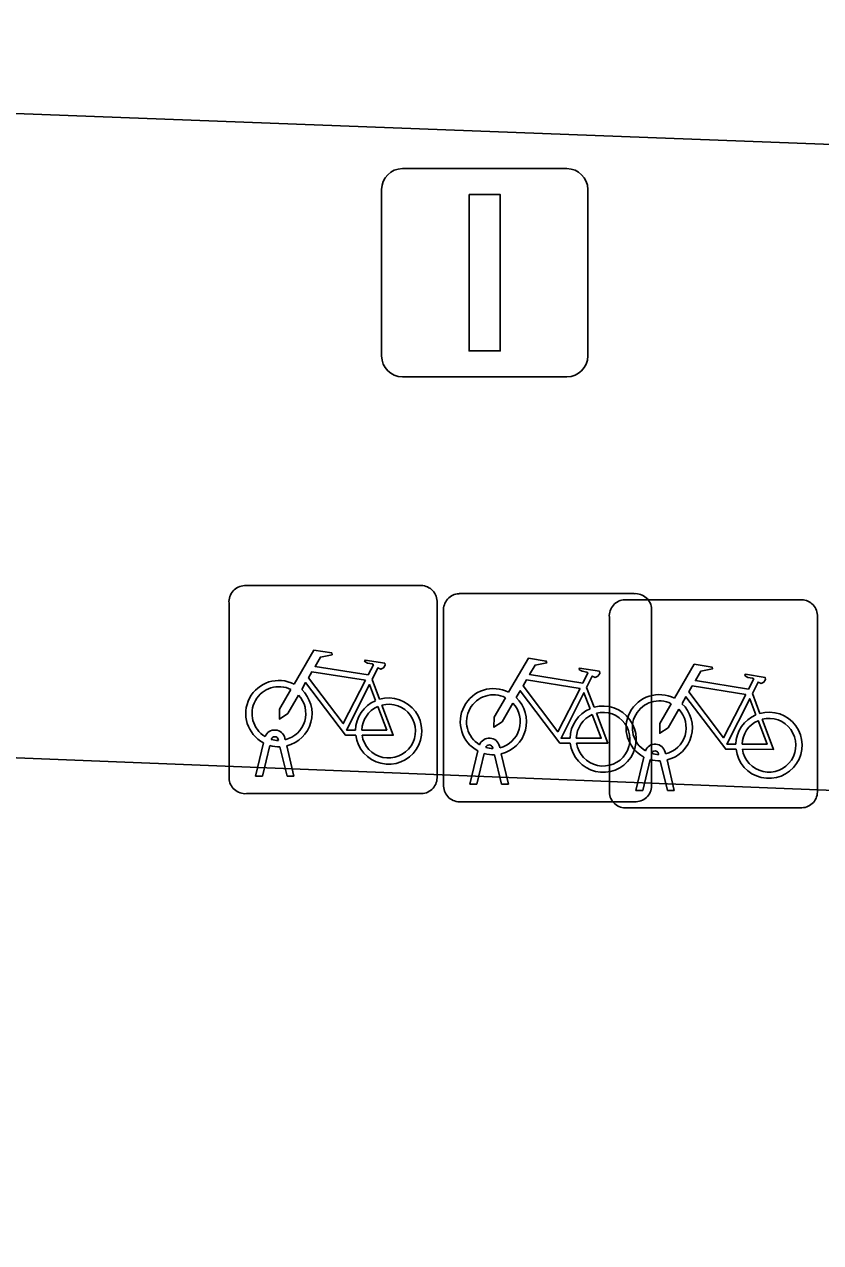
# Model space of a CAD drawing. Extents: x 160732 to 162107, y 387428 to 388479.
# Drawn here: x 161402.27 to 161406.1, y 387800.09 to 387805.94 of the extents above; entities that cross this region are included whole.
import ezdxf

# ---------------------------------------------------------------- set-up
doc = ezdxf.new("R2010")
doc.units = 0
for name, color, linetype in [('IMGEO_Fietsenrek', 7, 'Continuous'), ('IMGEO_Lichtmast', 7, 'Continuous'), ('IMGEO_Pand', 7, 'Continuous'), ('IMGEO_Rijbaan_lokaal_open', 7, 'Continuous'), ('IMGEO_Voetpad_open', 7, 'Continuous')]:
    doc.layers.add(name, color=color, linetype=linetype)

msp = doc.modelspace()

# ---------------------------------------------------------------- linework, layer by layer
at = {"layer": 'IMGEO_Fietsenrek'}
for p, q in [((161403.3299, 387803.2485), (161404.1708, 387803.2485)), ((161404.1708, 387803.2485), (161403.3299, 387803.2485)), ((161404.3599, 387803.2095), (161405.2008, 387803.2095)), ((161405.2008, 387803.2095), (161404.3599, 387803.2095)), ((161403.2555, 387802.3239), (161403.2555, 387803.1648)), ((161403.2555, 387803.1648), (161403.2555, 387802.3239)), ((161404.2545, 387803.1741), (161404.2545, 387802.3332)), ((161404.2545, 387802.3332), (161404.2545, 387803.1741)), ((161405.1559, 387803.1805), (161405.9968, 387803.1805)), ((161405.9968, 387803.1805), (161405.1559, 387803.1805)), ((161404.2855, 387802.2849), (161404.2855, 387803.1258)), ((161404.2855, 387803.1258), (161404.2855, 387802.2849)), ((161405.0815, 387802.2559), (161405.0815, 387803.0968)), ((161405.0815, 387803.0968), (161405.0815, 387802.2559)), ((161405.2845, 387803.1351), (161405.2845, 387802.2942)), ((161405.2845, 387802.2942), (161405.2845, 387803.1351)), ((161406.0805, 387803.1061), (161406.0805, 387802.2652)), ((161406.0805, 387802.2652), (161406.0805, 387803.1061)), ((161403.9422, 387802.7982), (161403.9785, 387802.703)), ((161404.9722, 387802.7592), (161405.0085, 387802.664)), ((161405.7682, 387802.7302), (161405.8045, 387802.635)), ((161403.4929, 387802.5049), (161403.4919, 387802.5092)), ((161403.5236, 387802.5164), (161403.5254, 387802.5085)), ((161403.3825, 387802.3333), (161403.4208, 387802.4933)), ((161403.4512, 387802.4811), (161403.4159, 387802.3333)), ((161403.534, 387802.3333), (161403.5001, 387802.475)), ((161403.5324, 387802.4793), (161403.5674, 387802.3333)), ((161404.4125, 387802.2943), (161404.4508, 387802.4543)), ((161404.4812, 387802.4421), (161404.4459, 387802.2943)), ((161404.5229, 387802.4659), (161404.5219, 387802.4702)), ((161404.5536, 387802.4774), (161404.5554, 387802.4695)), ((161404.5624, 387802.4403), (161404.5974, 387802.2943)), ((161405.3189, 387802.4369), (161405.3179, 387802.4412)), ((161405.3496, 387802.4484), (161405.3514, 387802.4405)), ((161404.564, 387802.2943), (161404.5301, 387802.436)), ((161405.2085, 387802.2653), (161405.2468, 387802.4253)), ((161405.2772, 387802.4131), (161405.2419, 387802.2653)), ((161405.36, 387802.2653), (161405.3261, 387802.407)), ((161405.3584, 387802.4113), (161405.3934, 387802.2653)), ((161403.4159, 387802.3333), (161403.3825, 387802.3333)), ((161403.5674, 387802.3333), (161403.534, 387802.3333)), ((161404.4459, 387802.2943), (161404.4125, 387802.2943)), ((161404.5974, 387802.2943), (161404.564, 387802.2943)), ((161405.2419, 387802.2653), (161405.2085, 387802.2653)), ((161405.3934, 387802.2653), (161405.36, 387802.2653)), ((161404.1801, 387802.2495), (161403.3392, 387802.2495)), ((161403.3392, 387802.2495), (161404.1801, 387802.2495)), ((161405.2101, 387802.2105), (161404.3692, 387802.2105)), ((161404.3692, 387802.2105), (161405.2101, 387802.2105)), ((161406.0061, 387802.1815), (161405.1652, 387802.1815)), ((161405.1652, 387802.1815), (161406.0061, 387802.1815))]:
    msp.add_line(p, q, dxfattribs=at)
for points in [[(161403.5681, 387802.7752), (161403.6628, 387802.9387), (161403.749, 387802.9249), (161403.7507, 387802.9162), (161403.6946, 387802.9053), (161403.6684, 387802.86), (161403.9236, 387802.8192)], [(161403.9236, 387802.8192), (161403.9486, 387802.868), (161403.9435, 387802.872), (161403.9203, 387802.8757), (161403.9076, 387802.8832), (161403.9066, 387802.8863), (161403.9088, 387802.8909), (161404.0036, 387802.8758), (161404.0059, 387802.8655), (161403.9965, 387802.8531), (161403.9841, 387802.8467), (161403.9696, 387802.8529), (161403.9422, 387802.7982)], [(161404.5981, 387802.7362), (161404.6928, 387802.8997), (161404.779, 387802.8859), (161404.7807, 387802.8772), (161404.7246, 387802.8663), (161404.6984, 387802.821), (161404.9536, 387802.7802)], [(161404.9536, 387802.7802), (161404.9786, 387802.829), (161404.9735, 387802.833), (161404.9503, 387802.8367), (161404.9376, 387802.8442), (161404.9366, 387802.8473), (161404.9388, 387802.8519), (161405.0336, 387802.8368), (161405.0359, 387802.8265), (161405.0265, 387802.8141), (161405.0141, 387802.8077), (161404.9996, 387802.8139), (161404.9722, 387802.7592)], [(161405.3941, 387802.7072), (161405.4888, 387802.8707), (161405.575, 387802.8569), (161405.5767, 387802.8482), (161405.5206, 387802.8373), (161405.4944, 387802.792), (161405.7496, 387802.7512)], [(161403.9107, 387802.794), (161403.6539, 387802.835), (161403.6372, 387802.8062), (161403.8042, 387802.5859), (161403.9107, 387802.794)], [(161404.9407, 387802.755), (161404.6839, 387802.796), (161404.6672, 387802.7672), (161404.8342, 387802.5469), (161404.9407, 387802.755)], [(161405.7496, 387802.7512), (161405.7746, 387802.8), (161405.7695, 387802.804), (161405.7463, 387802.8077), (161405.7336, 387802.8152), (161405.7326, 387802.8183), (161405.7348, 387802.8229), (161405.8296, 387802.8078), (161405.8319, 387802.7975), (161405.8225, 387802.7851), (161405.8101, 387802.7787), (161405.7956, 387802.7849), (161405.7682, 387802.7302)], [(161403.5888, 387802.7227), (161403.5372, 387802.6335), (161403.4973, 387802.6075), (161403.4985, 387802.655), (161403.553, 387802.7492)], [(161403.8638, 387802.5305), (161403.8141, 387802.5306), (161403.6234, 387802.7823), (161403.6044, 387802.7495)], [(161403.9587, 387802.696), (161403.9294, 387802.7728), (161403.82, 387802.5547), (161403.8627, 387802.5546)], [(161404.8938, 387802.4915), (161404.8441, 387802.4916), (161404.6534, 387802.7433), (161404.6344, 387802.7105)], [(161404.9887, 387802.657), (161404.9594, 387802.7338), (161404.85, 387802.5157), (161404.8927, 387802.5156)], [(161405.7367, 387802.726), (161405.4799, 387802.767), (161405.4632, 387802.7382), (161405.6302, 387802.5179), (161405.7367, 387802.726)], [(161403.9892, 387802.6748), (161404.0442, 387802.5302), (161403.8941, 387802.5305)], [(161404.6188, 387802.6837), (161404.5672, 387802.5945), (161404.5273, 387802.5685), (161404.5285, 387802.616), (161404.583, 387802.7102)], [(161405.4148, 387802.6547), (161405.3632, 387802.5655), (161405.3233, 387802.5395), (161405.3245, 387802.587), (161405.379, 387802.6812)], [(161405.6898, 387802.4625), (161405.6401, 387802.4626), (161405.4494, 387802.7143), (161405.4304, 387802.6815)], [(161405.7847, 387802.628), (161405.7554, 387802.7048), (161405.646, 387802.4867), (161405.6887, 387802.4866)], [(161403.8927, 387802.5545), (161404.0126, 387802.5543), (161403.9694, 387802.6679)], [(161404.9227, 387802.5155), (161405.0426, 387802.5153), (161404.9994, 387802.6289)], [(161405.0192, 387802.6358), (161405.0742, 387802.4912), (161404.9241, 387802.4915)], [(161405.7187, 387802.4865), (161405.8386, 387802.4863), (161405.7954, 387802.5999)], [(161405.8152, 387802.6068), (161405.8702, 387802.4622), (161405.7201, 387802.4625)]]:
    msp.add_lwpolyline(points, dxfattribs=at)
for centre, radius, start, end in [((161403.3332, 387803.1706), 0.0779, 92.4484, 184.28452), ((161403.3332, 387803.1706), 0.0779, 92.4484, 184.28452), ((161404.1766, 387803.1708), 0.0779, 2.4484, 94.28452), ((161404.1766, 387803.1708), 0.0779, 2.4484, 94.28452), ((161404.3632, 387803.1316), 0.0779, 92.4484, 184.28452), ((161404.3632, 387803.1316), 0.0779, 92.4484, 184.28452), ((161405.2066, 387803.1318), 0.0779, 2.4484, 94.28452), ((161405.2066, 387803.1318), 0.0779, 2.4484, 94.28452), ((161405.1592, 387803.1026), 0.0779, 92.4484, 184.28452), ((161405.1592, 387803.1026), 0.0779, 92.4484, 184.28452), ((161406.0026, 387803.1028), 0.0779, 2.4484, 94.28452), ((161406.0026, 387803.1028), 0.0779, 2.4484, 94.28452), ((161403.4951, 387802.6339), 0.159, 62.67661, 242.13685), ((161403.4951, 387802.6339), 0.129, 63.31916, 238.90302), ((161403.4951, 387802.6339), 0.159, 283.5766, 46.60424), ((161404.5251, 387802.5949), 0.159, 62.67661, 242.13685), ((161403.4951, 387802.6339), 0.129, 283.60429, 43.43025), ((161404.0217, 387802.5499), 0.159, 113.3408, 178.32165), ((161404.0217, 387802.5499), 0.159, 187.0065, 105.77075), ((161404.0217, 387802.5499), 0.129, 188.67146, 104.58832), ((161404.5251, 387802.5949), 0.129, 63.31916, 238.90302), ((161404.5251, 387802.5949), 0.129, 283.60429, 43.43025), ((161404.5251, 387802.5949), 0.159, 283.5766, 46.60424), ((161405.3211, 387802.5659), 0.159, 62.67661, 242.13685), ((161405.3211, 387802.5659), 0.129, 63.31916, 238.90302), ((161405.3211, 387802.5659), 0.159, 283.5766, 46.60424), ((161404.0217, 387802.5499), 0.129, 113.92302, 177.95563), ((161405.0517, 387802.5109), 0.159, 113.3408, 178.32165), ((161405.0517, 387802.5109), 0.159, 187.0065, 105.77075), ((161405.0517, 387802.5109), 0.129, 113.92302, 177.95563), ((161405.0517, 387802.5109), 0.129, 188.67146, 104.58832), ((161405.3211, 387802.5659), 0.129, 283.60429, 43.43025), ((161405.8477, 387802.4819), 0.159, 113.3408, 178.32165), ((161405.8477, 387802.4819), 0.159, 187.0065, 105.77075), ((161405.8477, 387802.4819), 0.129, 113.92302, 177.95563), ((161405.8477, 387802.4819), 0.129, 188.67146, 104.58832), ((161403.4749, 387802.5053), 0.0499, 12.8025, 158.69338), ((161403.4749, 387802.5053), 0.0174, 12.8025, 163.45023), ((161403.4951, 387802.6339), 0.129, 253.41502, 269.02044), ((161404.5049, 387802.4663), 0.0499, 12.8025, 158.69338), ((161403.4951, 387802.6339), 0.159, 253.99666, 271.78671), ((161404.5251, 387802.5949), 0.159, 253.99666, 271.78671), ((161404.5049, 387802.4663), 0.0174, 12.8025, 163.45023), ((161404.5251, 387802.5949), 0.129, 253.41502, 269.02044), ((161405.3009, 387802.4373), 0.0499, 12.8025, 158.69338), ((161405.3009, 387802.4373), 0.0174, 12.8025, 163.45023), ((161405.3211, 387802.5659), 0.129, 253.41502, 269.02044), ((161405.3211, 387802.5659), 0.159, 253.99666, 271.78671), ((161403.3334, 387802.3272), 0.0779, 182.4484, 274.28452), ((161403.3334, 387802.3272), 0.0779, 182.4484, 274.28452), ((161404.1768, 387802.3274), 0.0779, 272.4484, 4.28452), ((161404.1768, 387802.3274), 0.0779, 272.4484, 4.28452), ((161404.3634, 387802.2882), 0.0779, 182.4484, 274.28452), ((161404.3634, 387802.2882), 0.0779, 182.4484, 274.28452), ((161405.2068, 387802.2884), 0.0779, 272.4484, 4.28452), ((161405.2068, 387802.2884), 0.0779, 272.4484, 4.28452), ((161406.0028, 387802.2594), 0.0779, 272.4484, 4.28452), ((161406.0028, 387802.2594), 0.0779, 272.4484, 4.28452), ((161405.1594, 387802.2592), 0.0779, 182.4484, 274.28452), ((161405.1594, 387802.2592), 0.0779, 182.4484, 274.28452)]:
    msp.add_arc(centre, radius, start, end, dxfattribs=at)
at = {"layer": 'IMGEO_Lichtmast'}
for p, q in [((161404.0881, 387805.2495), (161404.8779, 387805.2495)), ((161404.8779, 387805.2495), (161404.0881, 387805.2495)), ((161403.9881, 387804.3505), (161403.9881, 387805.1495)), ((161403.9881, 387805.1495), (161403.9881, 387804.3505)), ((161404.9779, 387805.1495), (161404.9779, 387804.3505)), ((161404.9779, 387804.3505), (161404.9779, 387805.1495)), ((161404.8779, 387804.2505), (161404.0881, 387804.2505)), ((161404.0881, 387804.2505), (161404.8779, 387804.2505))]:
    msp.add_line(p, q, dxfattribs=at)
msp.add_lwpolyline([(161404.408, 387805.125), (161404.558, 387805.125), (161404.558, 387804.375), (161404.408, 387804.375), (161404.408, 387805.125)], dxfattribs=at)
for centre, start, end in [((161404.0881, 387805.1495), 90, 180), ((161404.0881, 387805.1495), 90, 180), ((161404.8779, 387805.1495), 0, 90), ((161404.8779, 387805.1495), 360, 90), ((161404.0881, 387804.3505), 180, 270), ((161404.0881, 387804.3505), 180, 270), ((161404.8779, 387804.3505), 270, 0), ((161404.8779, 387804.3505), 270, 0)]:
    msp.add_arc(centre, 0.1, start, end, dxfattribs=at)
at = {"layer": 'IMGEO_Pand'}
msp.add_lwpolyline([(161432.279, 387801.222), (161415.663, 387801.885), (161415.596, 387800.208), (161412.099, 387800.348), (161412.121, 387800.897), (161409.551, 387801.69), (161409.568, 387802.128), (161397.265, 387802.62), (161391.739, 387802.838), (161391.516, 387797.188), (161390.517, 387797.227), (161390.004, 387784.247), (161398.229, 387783.922), (161398.063, 387779.717), (161406.31, 387779.391), (161406.143, 387775.169), (161415.091, 387774.815), (161415.147, 387776.223), (161417.988, 387776.111), (161428.109, 387775.71)], dxfattribs=at)
at = {"layer": 'IMGEO_Rijbaan_lokaal_open'}
msp.add_lwpolyline([(161388.248, 387819.864), (161387.741, 387806.045), (161390.422, 387805.963), (161438.412, 387804.142), (161438.58, 387807.918), (161438.282, 387807.93), (161438.823, 387821.227), (161439.006, 387821.22), (161439.166, 387825.465)], dxfattribs=at)
at = {"layer": 'IMGEO_Voetpad_open'}
msp.add_lwpolyline([(161379.57, 387804.496), (161385.757, 387804.197), (161385.713, 387803.08), (161388.404, 387802.974), (161391.739, 387802.838), (161397.265, 387802.62), (161409.568, 387802.128), (161415.663, 387801.885), (161432.279, 387801.222), (161432.867, 387801.199), (161437.289, 387801.022), (161445.559, 387800.692), (161445.546, 387807.626), (161438.58, 387807.918), (161438.412, 387804.142), (161390.422, 387805.963), (161387.741, 387806.045), (161385.825, 387806.01), (161382.382, 387806.175), (161372.722, 387806.638)], dxfattribs=at)

doc.saveas('drawing.dxf')
